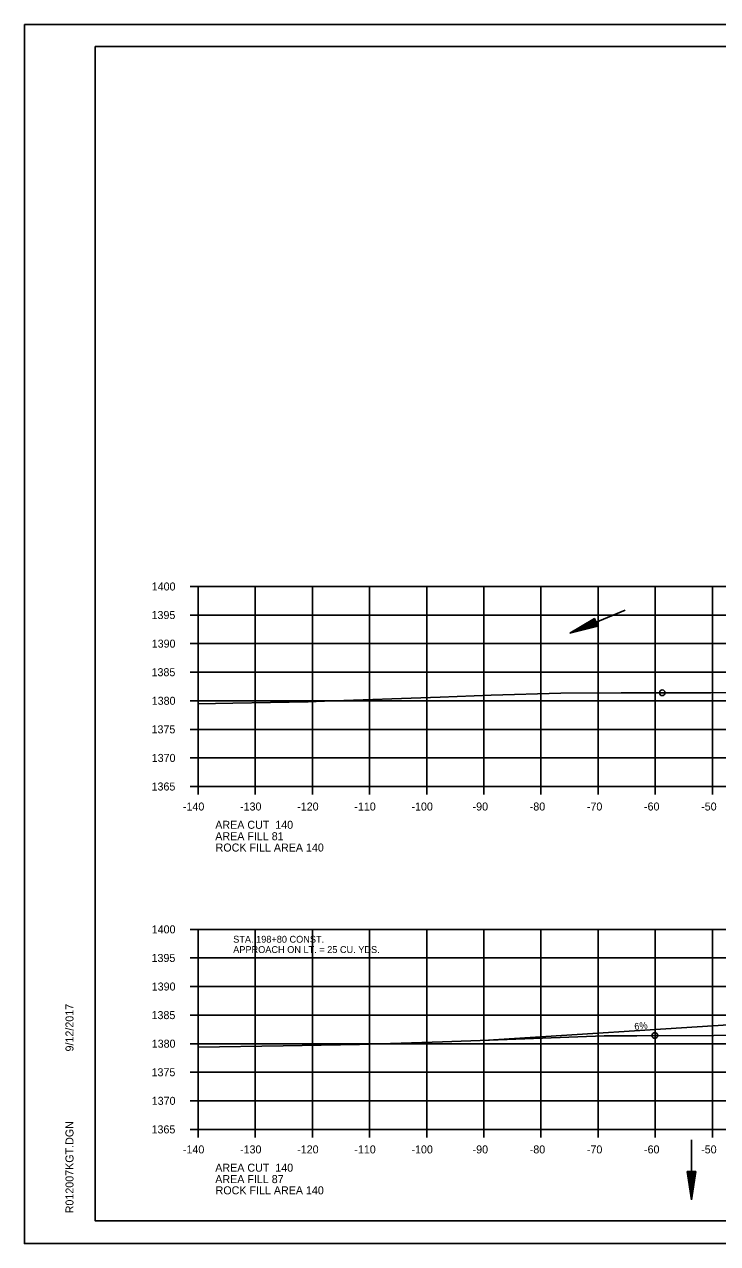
# Model space of a CAD drawing. Extents: x 1374311 to 1383814, y 384102 to 406278.
# Drawn here: x 1382469.7 to 1382591, y 401798.3 to 402011.7 of the extents above; entities that cross this region are included whole.
import ezdxf

# ---------------------------------------------------------------- set-up
doc = ezdxf.new("R2010")
doc.units = 0
for name, color, linetype in [('R_Axis', 7, 'Continuous'), ('R_Axis Annot', 7, 'Continuous'), ('R_Border', 7, 'Continuous'), ('R_Border Notes', 7, 'Continuous'), ('R_Draft', 7, 'Continuous'), ('R_Drive', 7, 'Continuous'), ('R_Exist Surface', 7, 'Continuous'), ('R_Fin Surface', 7, 'Continuous'), ('R_Grid', 7, 'Continuous'), ('R_No Plot', 7, 'Continuous'), ('R_Water', 7, 'Continuous')]:
    doc.layers.add(name, color=color, linetype=linetype)

msp = doc.modelspace()

# ---------------------------------------------------------------- linework, layer by layer
at = {"layer": 'R_Axis'}
for p, q in [((1382498.67, 401913.32), (1382500.07, 401913.32)), ((1382500.07, 401878.32), (1382500.07, 401913.32)), ((1382498.67, 401908.32), (1382500.07, 401908.32)), ((1382498.67, 401903.32), (1382500.07, 401903.32)), ((1382498.67, 401898.32), (1382500.07, 401898.32)), ((1382498.67, 401893.32), (1382500.07, 401893.32)), ((1382498.67, 401888.32), (1382500.07, 401888.32)), ((1382498.67, 401883.32), (1382500.07, 401883.32)), ((1382498.67, 401878.32), (1382500.07, 401878.32)), ((1382500.07, 401878.32), (1382780.07, 401878.32)), ((1382500.07, 401876.92), (1382500.07, 401878.32)), ((1382510.07, 401876.92), (1382510.07, 401878.32)), ((1382520.07, 401876.92), (1382520.07, 401878.32)), ((1382530.07, 401876.92), (1382530.07, 401878.32)), ((1382540.07, 401876.92), (1382540.07, 401878.32)), ((1382550.07, 401876.92), (1382550.07, 401878.32)), ((1382560.07, 401876.92), (1382560.07, 401878.32)), ((1382570.07, 401876.92), (1382570.07, 401878.32)), ((1382580.07, 401876.92), (1382580.07, 401878.32)), ((1382590.07, 401876.92), (1382590.07, 401878.32)), ((1382498.67, 401853.32), (1382500.07, 401853.32)), ((1382500.07, 401818.32), (1382500.07, 401853.32)), ((1382498.67, 401848.32), (1382500.07, 401848.32)), ((1382498.67, 401843.32), (1382500.07, 401843.32)), ((1382498.67, 401838.32), (1382500.07, 401838.32)), ((1382498.67, 401833.32), (1382500.07, 401833.32)), ((1382498.67, 401828.32), (1382500.07, 401828.32)), ((1382498.67, 401823.32), (1382500.07, 401823.32)), ((1382498.67, 401818.32), (1382500.07, 401818.32)), ((1382500.07, 401818.32), (1382780.07, 401818.32)), ((1382500.07, 401816.92), (1382500.07, 401818.32)), ((1382510.07, 401816.92), (1382510.07, 401818.32)), ((1382520.07, 401816.92), (1382520.07, 401818.32)), ((1382530.07, 401816.92), (1382530.07, 401818.32)), ((1382540.07, 401816.92), (1382540.07, 401818.32)), ((1382550.07, 401816.92), (1382550.07, 401818.32)), ((1382560.07, 401816.92), (1382560.07, 401818.32)), ((1382570.07, 401816.92), (1382570.07, 401818.32)), ((1382580.07, 401816.92), (1382580.07, 401818.32)), ((1382590.07, 401816.92), (1382590.07, 401818.32))]:
    msp.add_line(p, q, dxfattribs=at)
at = {"layer": 'R_Border'}
for p, q in [((1382482.07, 402007.78), (1382798.25, 402007.78)), ((1382482.07, 401802.32), (1382482.07, 402007.78)), ((1382482.07, 401802.32), (1382482.07, 401802.32)), ((1382798.25, 401802.32), (1382482.07, 401802.32))]:
    msp.add_line(p, q, dxfattribs=at)
at = {"layer": 'R_Draft'}
for p, q in [((1382569.44, 401907.74), (1382565.11, 401905.13)), ((1382569.48, 401907.63), (1382565.88, 401905.45)), ((1382569.53, 401907.51), (1382566.67, 401905.78)), ((1382569.58, 401907.39), (1382567.44, 401906.1)), ((1382569.87, 401906.71), (1382567.44, 401906.1)), ((1382569.63, 401907.28), (1382568.22, 401906.42)), ((1382569.82, 401906.83), (1382568.22, 401906.42)), ((1382569.68, 401907.16), (1382568.99, 401906.75)), ((1382569.77, 401906.94), (1382568.99, 401906.75)), ((1382570.01, 401906.36), (1382569.44, 401907.74)), ((1382570.01, 401906.36), (1382565.11, 401905.13)), ((1382569.96, 401906.47), (1382565.88, 401905.45)), ((1382569.92, 401906.59), (1382566.67, 401905.78)), ((1382585.68, 401810.98), (1382586.42, 401805.97)), ((1382587.18, 401810.97), (1382585.68, 401810.98)), ((1382585.8, 401810.97), (1382586.42, 401806.81)), ((1382585.93, 401810.97), (1382586.42, 401807.67)), ((1382586.05, 401810.97), (1382586.42, 401808.5)), ((1382586.18, 401810.97), (1382586.42, 401809.35)), ((1382586.31, 401810.97), (1382586.42, 401810.18)), ((1382587.18, 401810.97), (1382586.42, 401805.97)), ((1382586.67, 401810.97), (1382586.42, 401809.35)), ((1382586.92, 401810.97), (1382586.42, 401807.67)), ((1382587.05, 401810.97), (1382586.42, 401806.81)), ((1382586.8, 401810.97), (1382586.42, 401808.5)), ((1382586.54, 401810.97), (1382586.42, 401810.18))]:
    msp.add_line(p, q, dxfattribs=at)
at = {"layer": 'R_Drive'}
msp.add_line((1382595.63, 401836.78), (1382549.96, 401833.9), dxfattribs=at)
at = {"layer": 'R_Exist Surface'}
for points in [[(1382500.07, 401892.79), (1382506.17, 401892.9), (1382519.32, 401893.16), (1382522.21, 401893.25), (1382542.46, 401893.98), (1382551.34, 401894.3), (1382563.55, 401894.68), (1382574.13, 401894.7), (1382589.81, 401894.73), (1382594.04, 401894.78)], [(1382500.07, 401832.71), (1382514.93, 401832.93), (1382528.33, 401833.2), (1382542.84, 401833.64), (1382551.07, 401833.94), (1382571.15, 401834.67), (1382572.39, 401834.71), (1382576.87, 401834.72), (1382590.31, 401834.78), (1382592.86, 401834.83)]]:
    msp.add_lwpolyline(points, dxfattribs=at)
at = {"layer": 'R_Grid'}
for p, q in [((1382500.07, 401913.32), (1382780.07, 401913.32)), ((1382500.07, 401878.32), (1382500.07, 401913.32)), ((1382510.07, 401878.32), (1382510.07, 401913.32)), ((1382520.07, 401878.32), (1382520.07, 401913.32)), ((1382530.07, 401878.32), (1382530.07, 401913.32)), ((1382540.07, 401878.32), (1382540.07, 401913.32)), ((1382550.07, 401878.32), (1382550.07, 401913.32)), ((1382560.07, 401878.32), (1382560.07, 401913.32)), ((1382570.07, 401878.32), (1382570.07, 401913.32)), ((1382580.07, 401878.32), (1382580.07, 401913.32)), ((1382590.07, 401878.32), (1382590.07, 401913.32)), ((1382500.07, 401908.32), (1382780.07, 401908.32)), ((1382500.07, 401903.32), (1382780.07, 401903.32)), ((1382500.07, 401898.32), (1382780.07, 401898.32)), ((1382500.07, 401893.32), (1382780.07, 401893.32)), ((1382500.07, 401888.32), (1382780.07, 401888.32)), ((1382500.07, 401883.32), (1382780.07, 401883.32)), ((1382500.07, 401878.32), (1382780.07, 401878.32)), ((1382500.07, 401853.32), (1382780.07, 401853.32)), ((1382500.07, 401818.32), (1382500.07, 401853.32)), ((1382510.07, 401818.32), (1382510.07, 401853.32)), ((1382520.07, 401818.32), (1382520.07, 401853.32)), ((1382530.07, 401818.32), (1382530.07, 401853.32)), ((1382540.07, 401818.32), (1382540.07, 401853.32)), ((1382550.07, 401818.32), (1382550.07, 401853.32)), ((1382560.07, 401818.32), (1382560.07, 401853.32)), ((1382570.07, 401818.32), (1382570.07, 401853.32)), ((1382580.07, 401818.32), (1382580.07, 401853.32)), ((1382590.07, 401818.32), (1382590.07, 401853.32)), ((1382500.07, 401848.32), (1382780.07, 401848.32)), ((1382500.07, 401843.32), (1382780.07, 401843.32)), ((1382500.07, 401838.32), (1382780.07, 401838.32)), ((1382500.07, 401833.32), (1382780.07, 401833.32)), ((1382500.07, 401828.32), (1382780.07, 401828.32)), ((1382500.07, 401823.32), (1382780.07, 401823.32)), ((1382500.07, 401818.32), (1382780.07, 401818.32))]:
    msp.add_line(p, q, dxfattribs=at)
at = {"layer": 'R_No Plot'}
for p, q in [((1382469.67, 402011.67), (1382803, 402011.67)), ((1382469.67, 401798.34), (1382803, 401798.34))]:
    msp.add_line(p, q, dxfattribs=at)
for points in [[(1382469.66, 402011.67), (1382803, 402011.67), (1382803, 401798.34), (1382469.66, 401798.34)], [(1382715.99, 402007.78), (1382715.99, 401997.9), (1382751.72, 401997.9), (1382751.72, 401994.98), (1382774.92, 401994.98), (1382774.92, 401970.65), (1382798.25, 401970.65), (1382798.25, 401802.32), (1382482.07, 401802.32), (1382482.07, 402007.78)]]:
    msp.add_lwpolyline(points, close=True, dxfattribs=at)
for centre in [(1382581.31, 401894.72), (1382581.31, 401894.72), (1382581.31, 401894.72), (1382581.31, 401894.72), (1382580.01, 401834.73), (1382580.01, 401834.73), (1382580.01, 401834.73), (1382580.01, 401834.73)]:
    msp.add_circle(centre, 0.5, dxfattribs=at)
at = {"layer": 'R_Water'}
for p, q in [((1382574.81, 401909.17), (1382565.11, 401905.13)), ((1382586.43, 401816.48), (1382586.42, 401805.97))]:
    msp.add_line(p, q, dxfattribs=at)

# ---------------------------------------------------------------- texts
at = {"layer": 'R_Axis Annot'}
for s, p in [('1400', (1382491.95, 401912.62)), ('1395', (1382491.92, 401907.62)), ('1390', (1382491.95, 401902.62)), ('1385', (1382491.92, 401897.62)), ('1380', (1382491.95, 401892.62)), ('1375', (1382491.92, 401887.62)), ('1370', (1382491.95, 401882.62)), ('1365', (1382491.92, 401877.62)), ('-140', (1382497.41, 401874.12)), ('-130', (1382507.41, 401874.12)), ('-120', (1382517.41, 401874.12)), ('-110', (1382527.41, 401874.12)), ('-100', (1382537.41, 401874.12)), ('-90', (1382548.11, 401874.12)), ('-80', (1382558.11, 401874.12)), ('-70', (1382568.11, 401874.12)), ('-60', (1382578.11, 401874.12)), ('-50', (1382588.11, 401874.12)), ('AREA CUT  140', (1382503.07, 401870.92)), ('AREA FILL 81', (1382503.07, 401868.92)), ('1400', (1382491.95, 401852.62)), ('1395', (1382491.92, 401847.62)), ('1390', (1382491.95, 401842.62)), ('1385', (1382491.92, 401837.62)), ('1380', (1382491.95, 401832.62)), ('1375', (1382491.92, 401827.62)), ('1370', (1382491.95, 401822.62)), ('1365', (1382491.92, 401817.62)), ('-140', (1382497.41, 401814.12)), ('-130', (1382507.41, 401814.12)), ('-120', (1382517.41, 401814.12)), ('-110', (1382527.41, 401814.12)), ('-100', (1382537.41, 401814.12)), ('-90', (1382548.11, 401814.12)), ('-80', (1382558.11, 401814.12)), ('-70', (1382568.11, 401814.12)), ('-60', (1382578.11, 401814.12)), ('-50', (1382588.11, 401814.12)), ('AREA CUT  140', (1382503.07, 401810.92)), ('AREA FILL 87', (1382503.07, 401808.92))]:
    msp.add_text(s, height=1.4, dxfattribs=at).set_placement(p)
at = {"layer": 'R_Border'}
for s, p in [('9/12/2017', (1382478.26, 401831.96)), ('R012007KGT.DGN', (1382478.26, 401803.64))]:
    msp.add_text(s, height=1.4, rotation=90, dxfattribs=at).set_placement(p)
at = {"layer": 'R_Border Notes'}
for s, p in [('STA. 198+80 CONST.', (1382506.21, 401850.99)), ('APPROACH ON LT. = 25 CU. YDS.', (1382506.21, 401849.19))]:
    msp.add_text(s, height=1.2, dxfattribs=at).set_placement(p)
at = {"layer": 'R_Drive'}
msp.add_text('6%', height=1.2, rotation=6.843, dxfattribs=at).set_placement((1382576.49, 401835.71))
at = {"layer": 'R_Fin Surface'}
for p in [(1382503.13, 401866.94), (1382503.13, 401806.96)]:
    msp.add_text('ROCK FILL AREA 140', height=1.4, dxfattribs=at).set_placement(p)

doc.saveas('drawing.dxf')
